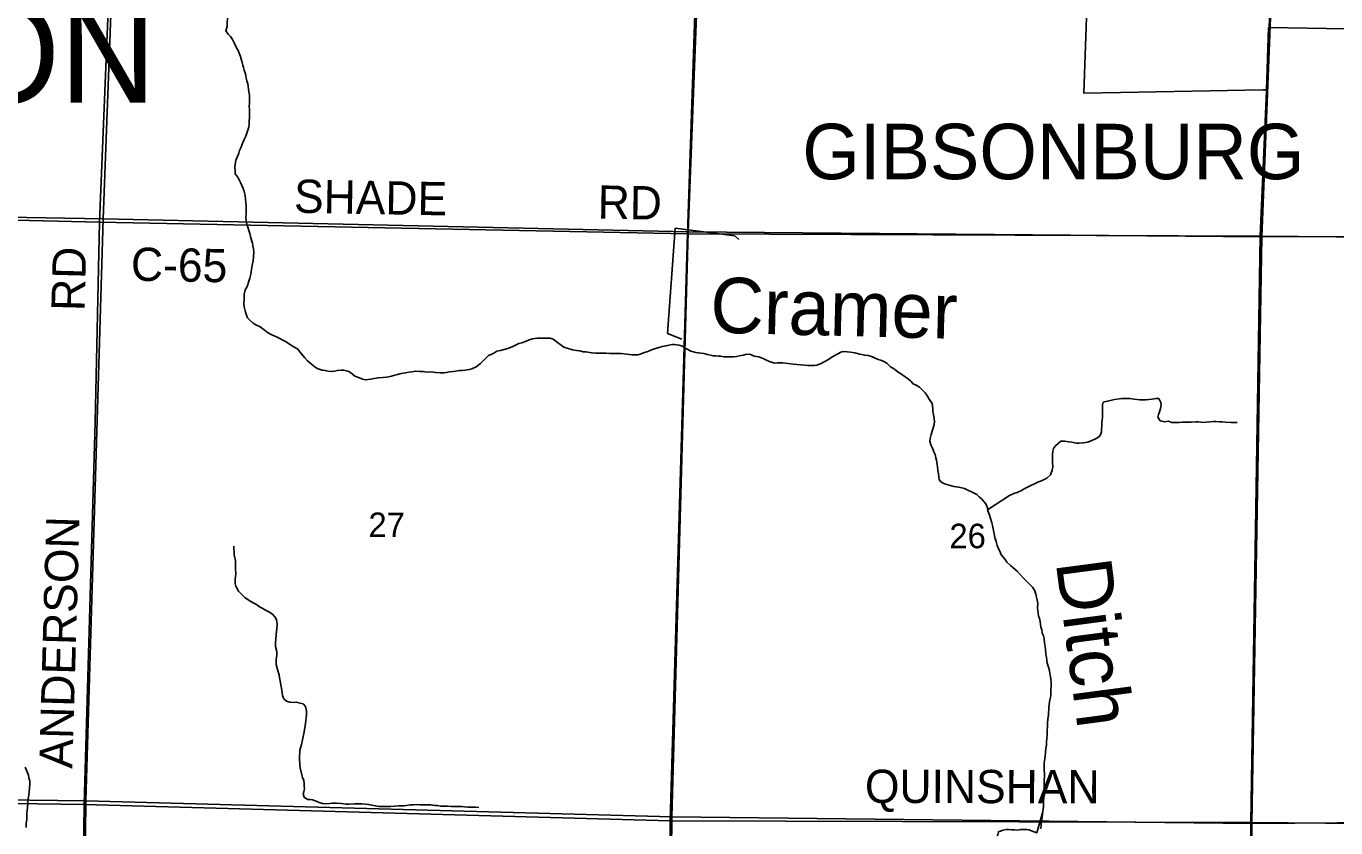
# Model space of a CAD drawing. Extents: x 1588073 to 2013523, y 1090242 to 1357120.
# Drawn here: x 1731928 to 1743750, y 1223409 to 1230638 of the extents above; entities that cross this region are included whole.
import ezdxf

# ---------------------------------------------------------------- set-up
doc = ezdxf.new("R2010")
doc.units = 0
for name, color, linetype in [('GM_X_Corporation', 7, 'Continuous'), ('GM_X_Corporation_Text', 7, 'Continuous'), ('GM_X_County_Road', 7, 'Continuous'), ('GM_X_County_Road_Text', 7, 'Continuous'), ('GM_X_Minor_River', 7, 'Continuous'), ('GM_X_Minor_River_Text', 7, 'Continuous'), ('GM_X_Section', 7, 'Continuous'), ('GM_X_Section_Text', 7, 'Continuous'), ('GM_X_State_Route', 7, 'Continuous'), ('GM_X_Township_Road', 7, 'Continuous'), ('GM_X_Township_Road_Text', 7, 'Continuous'), ('GM_X_Township_Text', 7, 'Continuous')]:
    doc.layers.add(name, color=color, linetype=linetype)

msp = doc.modelspace()

# ---------------------------------------------------------------- linework, layer by layer
at = {"layer": 'GM_X_Corporation'}
msp.add_lwpolyline([(1743845, 1231382), (1744189, 1230607), (1743143, 1230626), (1743123, 1230064), (1743093, 1230063), (1741805, 1230041), (1741475, 1230035), (1741523, 1231406)], dxfattribs=at)
at = {"layer": 'GM_X_County_Road'}
for points in [[(1732452, 1223620), (1732552, 1227067), (1732589, 1228870), (1732808, 1234175)], [(1727273, 1228997), (1732589, 1228870)], [(1732589, 1228870), (1737897, 1228766), (1743068, 1228745)], [(1743068, 1228745), (1745811, 1228720)], [(1732329, 1218355), (1732385, 1218695), (1732452, 1223620)]]:
    msp.add_lwpolyline(points, dxfattribs=at)
at = {"layer": 'GM_X_Minor_River'}
for p, q in [((1737718, 1227868), (1737785, 1228815)), ((1737785, 1228815), (1737785, 1228815)), ((1737785, 1228815), (1738326, 1228748)), ((1738326, 1228748), (1738360, 1228714)), ((1737848, 1227814), (1737718, 1227868))]:
    msp.add_line(p, q, dxfattribs=at)
for points in [[(1733747, 1230736), (1733744, 1230634)], [(1733744, 1230634), (1733732, 1230597), (1733752, 1230567), (1733774, 1230545), (1733792, 1230519), (1733810, 1230482), (1733826, 1230444), (1733841, 1230418), (1733851, 1230396), (1733863, 1230364), (1733871, 1230332), (1733879, 1230310), (1733883, 1230288), (1733891, 1230264), (1733897, 1230240), (1733907, 1230208), (1733915, 1230168), (1733921, 1230146), (1733928, 1230118), (1733932, 1230096), (1733936, 1230066), (1733940, 1230034), (1733944, 1230012), (1733944, 1229943), (1733942, 1229913), (1733944, 1229889), (1733944, 1229809), (1733942, 1229787), (1733941, 1229757), (1733937, 1229727), (1733927, 1229691), (1733911, 1229647), (1733897, 1229616), (1733885, 1229590), (1733875, 1229564), (1733865, 1229542), (1733855, 1229518), (1733847, 1229492), (1733833, 1229458), (1733821, 1229430), (1733815, 1229392), (1733813, 1229363), (1733814, 1229335), (1733816, 1229307), (1733840, 1229275), (1733862, 1229229), (1733888, 1229173), (1733896, 1229149), (1733904, 1229107), (1733908, 1229077), (1733910, 1229049), (1733915, 1229021), (1733915, 1228999), (1733913, 1228975), (1733913, 1228945), (1733911, 1228921), (1733915, 1228884), (1733919, 1228852), (1733931, 1228816), (1733939, 1228794), (1733947, 1228768), (1733955, 1228730), (1733963, 1228708), (1733970, 1228682), (1733974, 1228656), (1733980, 1228630), (1733982, 1228600), (1733980, 1228558), (1733976, 1228522), (1733972, 1228496), (1733966, 1228466), (1733956, 1228401), (1733946, 1228365), (1733938, 1228339), (1733929, 1228309), (1733919, 1228285), (1733905, 1228261), (1733897, 1228219), (1733895, 1228179), (1733893, 1228134), (1733895, 1228106), (1733905, 1228072), (1733913, 1228042), (1733925, 1228008), (1733947, 1227986), (1733978, 1227960), (1734002, 1227946), (1734040, 1227926), (1734076, 1227900), (1734106, 1227876), (1734146, 1227856), (1734168, 1227846), (1734194, 1227832), (1734218, 1227821), (1734244, 1227807), (1734268, 1227793), (1734301, 1227773), (1734323, 1227759), (1734345, 1227747), (1734381, 1227725), (1734399, 1227701)], [(1734399, 1227701), (1734427, 1227669), (1734443, 1227647), (1734467, 1227621), (1734503, 1227591), (1734533, 1227567), (1734556, 1227551), (1734600, 1227535), (1734628, 1227533), (1734650, 1227527), (1734688, 1227523), (1734710, 1227527), (1734738, 1227533), (1734772, 1227537), (1734794, 1227537), (1734818, 1227531), (1734842, 1227523), (1734870, 1227504), (1734896, 1227482), (1734936, 1227466), (1734964, 1227454), (1734994, 1227448), (1735039, 1227454), (1735069, 1227462), (1735105, 1227468), (1735147, 1227470), (1735185, 1227474), (1735225, 1227482), (1735255, 1227491), (1735281, 1227497), (1735313, 1227505), (1735353, 1227511), (1735383, 1227517), (1735409, 1227521), (1735445, 1227527), (1735483, 1227525), (1735511, 1227523), (1735549, 1227519), (1735575, 1227520), (1735603, 1227518), (1735625, 1227514), (1735665, 1227512), (1735697, 1227512), (1735721, 1227516), (1735749, 1227520), (1735783, 1227524), (1735808, 1227528), (1735840, 1227534), (1735866, 1227534), (1735892, 1227536), (1735928, 1227541), (1735952, 1227549), (1735990, 1227567), (1736028, 1227595), (1736080, 1227647), (1736102, 1227667), (1736126, 1227678), (1736150, 1227690), (1736178, 1227706), (1736210, 1227714), (1736244, 1227722), (1736276, 1227730), (1736314, 1227746), (1736344, 1227762), (1736374, 1227776), (1736402, 1227783), (1736436, 1227795), (1736470, 1227809), (1736500, 1227819), (1736542, 1227825), (1736632, 1227825), (1736658, 1227823), (1736686, 1227815), (1736724, 1227784), (1736758, 1227760), (1736780, 1227742), (1736822, 1227730), (1736861, 1227718), (1736897, 1227712), (1736925, 1227710), (1736957, 1227702), (1736981, 1227700), (1737015, 1227696), (1737037, 1227692), (1737067, 1227690), (1737101, 1227688), (1737165, 1227689), (1737197, 1227687), (1737261, 1227687), (1737299, 1227685), (1737349, 1227681), (1737398, 1227675), (1737448, 1227675), (1737470, 1227679), (1737510, 1227694), (1737540, 1227704), (1737566, 1227716), (1737592, 1227726), (1737670, 1227750), (1737704, 1227756), (1737730, 1227760)], [(1737730, 1227760), (1737758, 1227766), (1737780, 1227768), (1737820, 1227761), (1737852, 1227751), (1737878, 1227735), (1737900, 1227721), (1737928, 1227707), (1737972, 1227695), (1737996, 1227691), (1738018, 1227689), (1738044, 1227685), (1738077, 1227677), (1738105, 1227671), (1738129, 1227665), (1738153, 1227665), (1738177, 1227663), (1738199, 1227661), (1738227, 1227657), (1738249, 1227657), (1738313, 1227656), (1738341, 1227658), (1738367, 1227664), (1738399, 1227672), (1738421, 1227678), (1738453, 1227680), (1738475, 1227674), (1738501, 1227662), (1738541, 1227656), (1738565, 1227648), (1738593, 1227634), (1738628, 1227618), (1738656, 1227607), (1738682, 1227599), (1738708, 1227601), (1738754, 1227601), (1738806, 1227595), (1738852, 1227589), (1738888, 1227587), (1738920, 1227585), (1738954, 1227581), (1738984, 1227579), (1739010, 1227577), (1739042, 1227578), (1739066, 1227582), (1739104, 1227596), (1739130, 1227610), (1739164, 1227628), (1739188, 1227644), (1739210, 1227658), (1739254, 1227684), (1739282, 1227699), (1739304, 1227703), (1739338, 1227701), (1739370, 1227699), (1739407, 1227693), (1739453, 1227679), (1739497, 1227671), (1739529, 1227667), (1739567, 1227655), (1739593, 1227643), (1739619, 1227633), (1739643, 1227625), (1739677, 1227611), (1739701, 1227595), (1739731, 1227565), (1739767, 1227545), (1739798, 1227519), (1739828, 1227500), (1739862, 1227476), (1739892, 1227454), (1739914, 1227436), (1739934, 1227412), (1739962, 1227402), (1739992, 1227382), (1740020, 1227356), (1740044, 1227332), (1740063, 1227302), (1740079, 1227274), (1740107, 1227234), (1740111, 1227191), (1740113, 1227163), (1740119, 1227135), (1740125, 1227097), (1740127, 1227073), (1740123, 1227047), (1740117, 1227025), (1740109, 1226995), (1740098, 1226955), (1740088, 1226919), (1740086, 1226897), (1740094, 1226863), (1740110, 1226833), (1740120, 1226798), (1740134, 1226774), (1740140, 1226746), (1740146, 1226724), (1740150, 1226686), (1740154, 1226660), (1740157, 1226638), (1740163, 1226598)], [(1740607, 1226276), (1740804, 1226405), (1740842, 1226423), (1740874, 1226432), (1740912, 1226450), (1740944, 1226470), (1740966, 1226482), (1740996, 1226496), (1741030, 1226510), (1741066, 1226528), (1741092, 1226538), (1741116, 1226549), (1741140, 1226563), (1741174, 1226593), (1741190, 1226635), (1741194, 1226665), (1741192, 1226703), (1741192, 1226779), (1741196, 1226805), (1741200, 1226828), (1741220, 1226854), (1741269, 1226896), (1741302, 1226896), (1741336, 1226890), (1741366, 1226886), (1741410, 1226878), (1741434, 1226878), (1741470, 1226880), (1741512, 1226887), (1741546, 1226901), (1741574, 1226915), (1741598, 1226925), (1741624, 1226947), (1741634, 1226981), (1741638, 1227057), (1741642, 1227085), (1741645, 1227108), (1741643, 1227136), (1741643, 1227222), (1741651, 1227246), (1741753, 1227272), (1741797, 1227278), (1741819, 1227280), (1741891, 1227281), (1741931, 1227275), (1741982, 1227269), (1742004, 1227269), (1742034, 1227267), (1742062, 1227271), (1742092, 1227275), (1742128, 1227281), (1742152, 1227281), (1742170, 1227245), (1742174, 1227223), (1742168, 1227191), (1742158, 1227161), (1742148, 1227137), (1742144, 1227113), (1742164, 1227079), (1742204, 1227071), (1742240, 1227075), (1742270, 1227065), (1742297, 1227063), (1742337, 1227065), (1742363, 1227067), (1742403, 1227066), (1742443, 1227068), (1742485, 1227070), (1742507, 1227070), (1742531, 1227068), (1742555, 1227064), (1742579, 1227066), (1742615, 1227070), (1742645, 1227072), (1742667, 1227072), (1742701, 1227070), (1742725, 1227070), (1742753, 1227068), (1742805, 1227065), (1742859, 1227065)], [(1740163, 1226598), (1740167, 1226574), (1740169, 1226550), (1740185, 1226528), (1740217, 1226510), (1740261, 1226498), (1740303, 1226488), (1740345, 1226480), (1740373, 1226474), (1740397, 1226468), (1740435, 1226452), (1740462, 1226440), (1740484, 1226426), (1740508, 1226415), (1740530, 1226393), (1740552, 1226375), (1740574, 1226351), (1740592, 1226329), (1740606, 1226294), (1740608, 1226266), (1740622, 1226238), (1740636, 1226188), (1740645, 1226160), (1740651, 1226134), (1740657, 1226106), (1740667, 1226060), (1740673, 1226028), (1740683, 1225990), (1740693, 1225954), (1740703, 1225930), (1740719, 1225898), (1740727, 1225876), (1740748, 1225850), (1740764, 1225828), (1740780, 1225804), (1740812, 1225774), (1740834, 1225756), (1740874, 1225722), (1740900, 1225694), (1740928, 1225664), (1740958, 1225632), (1740987, 1225602), (1741011, 1225578), (1741031, 1225552), (1741041, 1225516), (1741049, 1225490), (1741055, 1225461), (1741059, 1225431), (1741057, 1225391), (1741067, 1225321), (1741076, 1225297), (1741080, 1225269), (1741084, 1225243), (1741088, 1225217), (1741096, 1225193), (1741100, 1225165), (1741112, 1225139), (1741116, 1225115), (1741120, 1225077), (1741128, 1225023), (1741133, 1224972), (1741137, 1224946), (1741143, 1224894), (1741157, 1224856), (1741165, 1224826), (1741169, 1224798), (1741173, 1224774), (1741177, 1224746), (1741179, 1224716), (1741179, 1224686), (1741177, 1224650), (1741176, 1224600), (1741172, 1224575), (1741166, 1224545), (1741160, 1224495), (1741156, 1224427), (1741150, 1224389), (1741148, 1224355), (1741146, 1224315), (1741144, 1224291), (1741143, 1224252), (1741141, 1224210), (1741139, 1224188), (1741137, 1224154), (1741133, 1224124), (1741129, 1224092), (1741125, 1224050), (1741121, 1224016), (1741117, 1223992), (1741117, 1223924), (1741119, 1223899), (1741119, 1223877), (1741118, 1223833), (1741116, 1223793), (1741116, 1223733), (1741116, 1223707), (1741114, 1223677), (1741112, 1223651), (1741112, 1223629), (1741110, 1223601), (1741104, 1223557)], [(1733803, 1225948), (1733807, 1225870), (1733813, 1225844), (1733817, 1225818), (1733817, 1225794), (1733819, 1225768), (1733819, 1225742), (1733822, 1225698), (1733818, 1225676), (1733814, 1225650), (1733816, 1225611), (1733822, 1225587), (1733846, 1225543), (1733868, 1225519), (1733902, 1225487), (1733940, 1225459), (1733976, 1225437), (1734007, 1225421), (1734035, 1225402), (1734057, 1225390), (1734089, 1225372), (1734125, 1225352), (1734155, 1225332), (1734183, 1225298), (1734191, 1225272), (1734193, 1225238), (1734191, 1225207), (1734184, 1225151), (1734182, 1225107), (1734180, 1225081), (1734180, 1225043), (1734188, 1225011), (1734190, 1224989), (1734190, 1224967), (1734186, 1224927), (1734186, 1224881), (1734198, 1224836), (1734211, 1224784), (1734217, 1224746), (1734223, 1224720), (1734227, 1224692), (1734233, 1224668), (1734239, 1224626), (1734241, 1224602), (1734253, 1224572), (1734279, 1224550), (1734307, 1224542), (1734343, 1224540), (1734366, 1224542), (1734402, 1224532), (1734428, 1224528), (1734450, 1224502), (1734458, 1224460), (1734458, 1224426), (1734450, 1224348), (1734438, 1224274), (1734423, 1224203), (1734413, 1224159), (1734399, 1224109), (1734395, 1224037), (1734399, 1223973), (1734401, 1223949), (1734417, 1223885), (1734423, 1223862), (1734434, 1223836), (1734438, 1223808), (1734438, 1223784), (1734440, 1223760), (1734434, 1223736), (1734428, 1223714), (1734438, 1223684), (1734468, 1223664), (1734490, 1223664), (1734514, 1223660), (1734546, 1223650), (1734574, 1223638), (1734602, 1223628), (1734638, 1223626), (1734666, 1223629), (1734691, 1223631), (1734729, 1223631), (1734775, 1223629), (1734815, 1223623), (1734843, 1223623), (1734891, 1223625), (1734957, 1223625), (1734987, 1223621), (1735019, 1223620), (1735047, 1223614), (1735081, 1223606), (1735115, 1223602), (1735149, 1223600), (1735173, 1223600), (1735199, 1223602), (1735221, 1223602), (1735253, 1223604), (1735293, 1223606), (1735338, 1223608), (1735362, 1223610), (1735394, 1223615), (1735424, 1223617)], [(1731919, 1223954), (1731936, 1223914), (1731948, 1223882), (1731952, 1223859), (1731960, 1223831), (1731960, 1223801), (1731958, 1223767), (1731952, 1223701), (1731946, 1223675), (1731942, 1223627), (1731937, 1223561), (1731933, 1223539), (1731933, 1223486), (1731929, 1223446), (1731927, 1223412)], [(1735424, 1223617), (1735452, 1223619), (1735482, 1223617), (1735512, 1223617), (1735544, 1223617), (1735582, 1223615), (1735616, 1223611), (1735640, 1223609), (1735668, 1223605), (1735692, 1223605), (1735732, 1223604), (1735764, 1223602), (1735792, 1223602), (1735818, 1223600), (1735862, 1223600), (1735886, 1223598), (1735914, 1223594), (1735946, 1223596), (1735983, 1223594), (1736013, 1223592)], [(1740693, 1223275), (1740692, 1223303), (1740694, 1223327), (1740698, 1223349), (1740704, 1223373), (1740748, 1223387), (1740774, 1223393), (1740796, 1223393), (1740822, 1223391), (1740848, 1223391), (1740878, 1223387), (1740904, 1223392), (1740929, 1223394), (1740957, 1223392), (1740979, 1223390), (1741051, 1223364), (1741104, 1223557)], [(1741104, 1223557), (1741102, 1223534), (1741098, 1223508), (1741095, 1223484), (1741091, 1223450), (1741089, 1223424), (1741085, 1223400)]]:
    msp.add_lwpolyline(points, dxfattribs=at)
at = {"layer": 'GM_X_Section'}
for points in [[(1727440, 1234273), (1732821, 1234192), (1732624, 1228901), (1727276, 1228994)], [(1732821, 1234192), (1738109, 1234116), (1737904, 1228784), (1732624, 1228901)], [(1738109, 1234116), (1743293, 1234068), (1743082, 1228737), (1737904, 1228784)], [(1743293, 1234068), (1748732, 1234041), (1748567, 1228759), (1743082, 1228737)], [(1732624, 1228901), (1732467, 1223652), (1727155, 1223716), (1727276, 1228994)], [(1732624, 1228901), (1737904, 1228784), (1737756, 1223507), (1732467, 1223652)], [(1737904, 1228784), (1743082, 1228737), (1742992, 1223448), (1737756, 1223507)], [(1748567, 1228759), (1748410, 1223490), (1742992, 1223448), (1743082, 1228737)], [(1727155, 1223716), (1732467, 1223652), (1732414, 1218356), (1732272, 1218355), (1727156, 1218396), (1727126, 1218396)], [(1732467, 1223652), (1737756, 1223507), (1737705, 1218255), (1737643, 1218255), (1732414, 1218356)], [(1737756, 1223507), (1742992, 1223448), (1742953, 1218184), (1737705, 1218255)], [(1742992, 1223448), (1748410, 1223490), (1748278, 1218194), (1743043, 1218183), (1742953, 1218184)]]:
    msp.add_lwpolyline(points, close=True, dxfattribs=at)
at = {"layer": 'GM_X_State_Route'}
for points in [[(1743147, 1230630), (1743178, 1231362), (1743178, 1231363)], [(1743123, 1230054), (1743147, 1230629), (1743147, 1230630)], [(1742970, 1218171), (1742982, 1223455), (1743068, 1228745), (1743123, 1230054)]]:
    msp.add_lwpolyline(points, dxfattribs=at)
at = {"layer": 'GM_X_Township_Road'}
for points in [[(1737897, 1228766), (1738074, 1234084)], [(1737741, 1223470), (1737897, 1228766)], [(1727149, 1223695), (1732452, 1223620)], [(1732452, 1223620), (1737741, 1223470)], [(1737690, 1218251), (1737741, 1223470)], [(1737741, 1223470), (1742982, 1223455)], [(1742982, 1223455), (1745677, 1223431)]]:
    msp.add_lwpolyline(points, dxfattribs=at)

# ---------------------------------------------------------------- texts
at = {"layer": 'GM_X_Corporation_Text'}
msp.add_text('GIBSONBURG', height=500, rotation=0, dxfattribs=at).set_placement((1738934, 1229258))
at = {"layer": 'GM_X_County_Road_Text'}
for s, rotation, p in [('SHADE', 358.9694, (1734344, 1228956)), ('RD', 359.0128, (1737085, 1228903)), ('RD', 88.5174, (1732455, 1228066)), ('C-65', 358.9701, (1732872, 1228343)), ('ANDERSON', 88.3602, (1732345, 1223940))]:
    msp.add_text(s, height=300, rotation=rotation, dxfattribs=at).set_placement(p)
at = {"layer": 'GM_X_Minor_River_Text'}
for s, rotation, p in [('Cramer', 358.5316, (1738099, 1227875)), ('Ditch', 277.5311, (1741221, 1225803))]:
    msp.add_text(s, height=500.3, rotation=rotation, dxfattribs=at).set_placement(p)
at = {"layer": 'GM_X_Section_Text'}
for s, p in [('27', (1735018, 1226031)), ('26', (1740262, 1225930))]:
    msp.add_text(s, height=221, rotation=0, dxfattribs=at).set_placement(p)
at = {"layer": 'GM_X_Township_Road_Text'}
msp.add_text('QUINSHAN', height=300, rotation=359.8684, dxfattribs=at).set_placement((1739499, 1223633))
at = {"layer": 'GM_X_Township_Text'}
msp.add_text('MADISON', height=900, rotation=0, dxfattribs=at).set_placement((1727485, 1229947))

doc.saveas('drawing.dxf')
